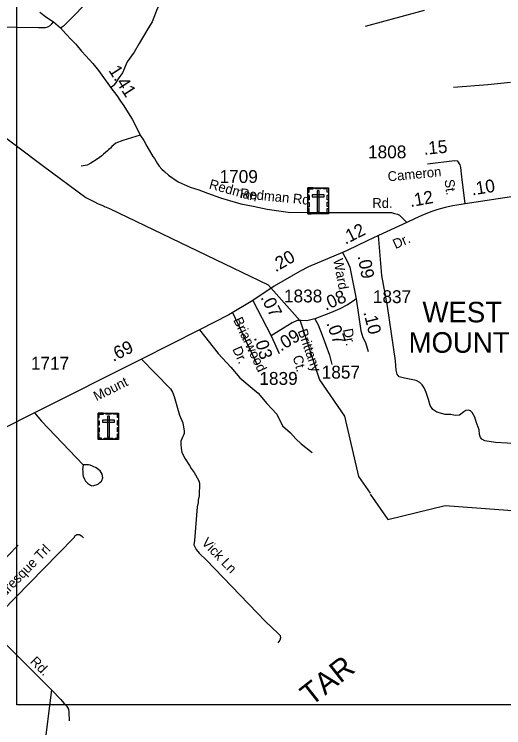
# Model space of a CAD drawing. Extents: x 2220236 to 2384410, y 720751 to 894131.
# Drawn here: x 2329781 to 2334532, y 784824 to 791757 of the extents above; entities that cross this region are included whole.
import ezdxf

# ---------------------------------------------------------------- set-up
doc = ezdxf.new("R2010")
doc.units = 0
doc.layers.add('Default', color=7, linetype='Continuous')

msp = doc.modelspace()

# ---------------------------------------------------------------- linework, layer by layer
at = {"layer": 'Default'}
for p, q in [((2332098.4, 788975.7), (2332274.2, 788630.6)), ((2331900.2, 788858.3), (2332138, 788350.5)), ((2332274.2, 788630.6), (2332351.2, 788459.4)), ((2332840, 788444), (2332865, 788352.3)), ((2329276.6, 786044.1), (2329819.2, 786596.5)), ((2329604.7, 785730.5), (2330143.3, 785190.9))]:
    msp.add_line(p, q, dxfattribs=at)
for points in [[(2329807.7, 816974.9), (2370566.3, 816974.8), (2370566.3, 785046.7), (2329807.6, 785046.7), (2329807.7, 816974.9)], [(2330228.4, 791624), (2330268.1, 791650.7), (2330387.7, 791770.4), (2330510.3, 791906), (2330640, 792057.5), (2330740.9, 792177.2), (2330826, 792276.7), (2330875, 792321.4), (2330922.5, 792361.8), (2330971.6, 792393.6), (2331006.2, 792415.2), (2331033.5, 792423.9)], [(2331033.5, 792423.9), (2331060.9, 792365.4), (2331104.2, 792264.5), (2331147.4, 792169.3), (2331186.4, 792079.8), (2331212.3, 792020.7), (2331222.4, 792000.5), (2331225.3, 791976), (2331221, 791937), (2331202.2, 791872.1), (2331169.1, 791808.6), (2331120, 791684.6), (2331066.7, 791598), (2330994.6, 791471.1), (2330945.6, 791388.1), (2330877.9, 791294.4), (2330830.3, 791186.2), (2330789.9, 791128.5), (2330762.5, 791086.6), (2330745.2, 791065), (2330718.8, 791043)], [(2333191.5, 791642.1), (2333764, 791795.4)], [(2330028.8, 791776.2), (2330098, 791725.7), (2330161.4, 791683.8), (2330228.4, 791624), (2330282.5, 791565.6), (2330336.5, 791509.3), (2330377.6, 791466), (2330433.8, 791398.9), (2330477.1, 791351.3), (2330544.1, 791276.7), (2330598.8, 791208.7), (2330647.5, 791141.7), (2330704.1, 791062.5), (2330718.8, 791043), (2330775.5, 790967.3), (2330812.3, 790913.2), (2330844.7, 790867.7), (2330887.6, 790798.1), (2330924.1, 790738.6), (2330965, 790663), (2331003.8, 790583.4), (2331040.4, 790529.9), (2331066.8, 790476.1), (2331125.8, 790375.5), (2331140.9, 790353.8), (2331166.9, 790310.6), (2331188.5, 790281.4), (2331214.5, 790252.1), (2331238.3, 790228.3), (2331279.6, 790192.6), (2331372.3, 790129.9), (2331489.1, 790078), (2331571.3, 790049.8), (2331655.6, 790019.5), (2331783.2, 789974.1), (2331869.7, 789948.1), (2331980, 789915.7), (2332101, 789891.9), (2332235.1, 789863.8), (2332440.5, 789833.5), (2332639.5, 789829.1), (2333206, 789831.3), (2333444.1, 789828.9), (2333472.6, 789821.9), (2333499.7, 789813.8), (2333520.2, 789803.6), (2333540.7, 789786.7), (2333559.7, 789767), (2333572.2, 789752.3), (2333590.5, 789731.8)], [(2328447.8, 791627.4), (2329325.3, 791624.7), (2329374.3, 791624), (2329423.3, 791629.8), (2329579, 791635.5), (2330017.2, 791629), (2330083.5, 791627.6), (2330106.6, 791633.4), (2330131.1, 791646.3), (2330147, 791662.2), (2330161.4, 791683.8)], [(2328253.7, 791643.4), (2330063.6, 790279.5), (2330476.7, 789976.1), (2330559.1, 789933), (2330589.1, 789917.2), (2330647.5, 789893.8), (2330657.5, 789888), (2330705.7, 789868.6), (2332246.9, 789127.5), (2332556.6, 788779), (2332742.6, 788203.2), (2332986.2, 787850.1), (2333122.5, 787265.8), (2333236.2, 787103)], [(2334596.5, 791092.3), (2334377.9, 791070.3), (2334044.4, 791046.5)], [(2331003.8, 790583.4), (2330836.5, 790531.7), (2330766.9, 790502.9), (2330727.2, 790470.5), (2330715.4, 790454.4), (2330695.5, 790438.2), (2330685.7, 790428.2), (2330645.9, 790397.7), (2330630.2, 790381.5), (2330586.6, 790347.1), (2330524.9, 790308.4), (2330487.2, 790292), (2330469.2, 790285.9), (2330429.4, 790281.4)], [(2334157.8, 789914.6), (2334127.1, 790177.2), (2334115, 790268.4), (2334109.5, 790294.7), (2334086.4, 790328.8), (2334055.7, 790333.2), (2333793.4, 790301.5)], [(2334649.4, 789987.7), (2334372.6, 789948.5), (2334157.8, 789914.6)], [(2334157.8, 789914.6), (2334038.7, 789894.4), (2333963.2, 789880.1), (2333894.2, 789860.5), (2333825.2, 789838.4), (2333736.6, 789800.6), (2333666.3, 789769.4), (2333590.5, 789731.8)], [(2333590.5, 789731.8), (2333317, 789607.1), (2333208, 789553.7), (2333012.5, 789460.8), (2332968.6, 789441)], [(2334791.1, 787576), (2334452.9, 787594.7), (2334348.6, 787611.2), (2334320.1, 787627.7), (2334306.9, 787645.2), (2334295.9, 787672.7), (2334293.7, 787717.8), (2334265.2, 787796.9), (2334250.9, 787840.8), (2334238.8, 787863.9), (2334226.7, 787885.9), (2334209.2, 787904.5), (2334191.6, 787911.1), (2334165.2, 787907.8), (2334145.5, 787893.6), (2334101.5, 787860.6), (2334062, 787857.3), (2334018.1, 787867.2), (2333965.4, 787868.3), (2333884.1, 787891.4), (2333843.5, 787917.7), (2333818.2, 787954), (2333800.7, 788012.2), (2333780.9, 788082.5), (2333761.1, 788127.6), (2333740.3, 788157.3), (2333719.4, 788177), (2333682.1, 788196.8), (2333570.1, 788222.1), (2333517.4, 788234.2), (2333498.7, 788260.5), (2333487.7, 788297.9), (2333481.1, 788389.1), (2333405.4, 788918.7), (2333348.1, 789219.7), (2333317, 789607.1)], [(2332968.6, 789441), (2332636.9, 789301.7), (2332556.7, 789259.9), (2332304.2, 789114.4), (2332098.4, 788975.7)], [(2332968.6, 789441), (2333012.3, 789357.1), (2333037.5, 789298.9), (2333100.5, 788990.2)], [(2332098.4, 788975.7), (2331864.5, 788837.2), (2331579.9, 788689.9), (2331015.5, 788405.2), (2329976.8, 787883.2), (2329347.4, 787566.8), (2328799, 787298.5)], [(2333100.5, 788990.2), (2333070.5, 788968.8), (2333015.7, 788932.2), (2332942.2, 788895.5), (2332851.4, 788856.5), (2332698, 788797.6)], [(2333100.5, 788990.2), (2333145.5, 788680.2), (2333164.9, 788617.4), (2333189.4, 788568.6), (2333215.4, 788479.7)], [(2332698, 788797.6), (2332621, 788776.2), (2332565.3, 788780.4), (2332526.8, 788780.4), (2332479.7, 788759), (2332394.1, 788707.7), (2332274.2, 788630.6)], [(2332698, 788797.6), (2332732.3, 788737.6), (2332770.8, 788639.2), (2332840, 788444)], [(2331579.9, 788689.9), (2331760, 788460.6), (2331884.2, 788327.9), (2331971.6, 788223.5), (2332091.2, 788122.2), (2332148.6, 788075.4), (2332233, 787975.9), (2332330.3, 787869.8), (2332384.8, 787757.9), (2332463.8, 787690.1), (2332514.1, 787630.7), (2332566, 787583.1), (2332674.1, 787498.8)], [(2331015.5, 788405.2), (2331150, 788268.4), (2331298.1, 788117.1), (2331318, 788085), (2331334.8, 788042.2), (2331383.7, 787862.5), (2331415.8, 787785.1), (2331431, 787705.1), (2331429.5, 787682.2), (2331406.6, 787631.7), (2331397.4, 787607.3), (2331397.4, 787578.2), (2331400.5, 787540), (2331406.6, 787498.7), (2331438.7, 787437.6), (2331483, 787371.9), (2331499.8, 787344.3), (2331525.8, 787303.1), (2331539, 787280.8), (2331571.6, 787222.8), (2331579.2, 787199.9), (2331574.8, 787075.8), (2331567.8, 787033.6), (2331565.8, 787013.5), (2331556.4, 786969), (2331530.3, 786642), (2331524.2, 786600.7), (2331545.6, 786556.4), (2331576.2, 786521.2), (2331644.9, 786453.9), (2332219.3, 785857.8), (2332347.1, 785736.3), (2332361.4, 785718.7), (2332365.4, 785697.6), (2332359.8, 785675.9), (2332339.6, 785650.1)], [(2329976.8, 787883.2), (2330044, 787802.9), (2330450.5, 787379)], [(2330450.5, 787379), (2330443.1, 787334.8), (2330447.2, 787317), (2330445.4, 787302.9), (2330445.5, 787284.9), (2330449.8, 787268.9), (2330464, 787239.1), (2330474.1, 787221.3), (2330492.4, 787199.4), (2330520.6, 787179.8), (2330534.6, 787175.9), (2330554.6, 787176.1), (2330586.5, 787188.4), (2330598.4, 787194.5), (2330600.5, 787198.6), (2330612.4, 787206.7), (2330626.3, 787218.9), (2330632.1, 787226.9), (2330639.9, 787253), (2330633.5, 787287), (2330625.1, 787304.9), (2330615.1, 787320.7), (2330574.7, 787350.2), (2330518.5, 787373.7), (2330500.5, 787377.4), (2330450.5, 787379)], [(2333236.1, 787092.1), (2333406.9, 786848.1), (2333965.3, 786982.8), (2334747.5, 786926.3), (2335211.5, 786749.9), (2335707.1, 786779.8), (2335732.3, 786176.3), (2336927.8, 786182.7), (2337320.8, 785093.9), (2337723.3, 784536.9), (2338587.4, 784509.4), (2339379.3, 783833), (2339636.8, 783530.2), (2340026.3, 783554.9), (2340636.8, 783510.2), (2341087.9, 783395.8), (2341181.6, 782595), (2342038.7, 781811.7), (2342988.5, 780973.5), (2343263.3, 780726.8), (2344277.5, 780179.2), (2345408.3, 779577.1)], [(2329516.8, 785810.6), (2330206, 786513.1), (2330364.2, 786674.4), (2330370, 786688.4), (2330389.9, 786702.7), (2330409.9, 786702.9), (2330417.8, 786698.8), (2330433.9, 786687.1), (2330454.2, 786669.3)], [(2330143.3, 785190.9), (2330086.7, 784756), (2330074.5, 784639.9), (2330058.8, 784585.8), (2330050.1, 784568), (2330037.9, 784554.3), (2330007.3, 784526.8)], [(2330143.3, 785190.9), (2330231.9, 785096.9), (2330263.6, 785063.2), (2330280.4, 785047.9), (2330297.6, 785022), (2330308.2, 785003.7), (2330309.8, 784976.2), (2330312.8, 784890.6)]]:
    msp.add_lwpolyline(points, dxfattribs=at)
for points in [[(2332631.6, 790070.5), (2332830.7, 790070.5), (2332830.7, 789815.9), (2332631.6, 789815.9)], [(2332631.6, 790027.2), (2332643, 790027.2), (2332643, 790059.4), (2332683.5, 790059.4), (2332683.5, 790070.5), (2332631.6, 790070.5)], [(2332705.7, 790070.5), (2332757.5, 790070.5), (2332757.5, 790059.1), (2332705.7, 790059.1)], [(2332830.8, 790027.2), (2332819.4, 790027.2), (2332819.4, 790059.4), (2332778.9, 790059.3), (2332778.9, 790070.5), (2332830.8, 790070.5)], [(2332631.6, 789953), (2332631.6, 789996.4), (2332643, 789996.4), (2332643, 789953)], [(2332672.4, 790002.5), (2332672.4, 789983.8), (2332790.2, 789983.8), (2332790.2, 790002.5)], [(2332740.6, 790041.2), (2332722, 790041.2), (2332722, 789838.4), (2332740.6, 789838.4)], [(2332819.4, 789954.1), (2332819.4, 789997.4), (2332830.7, 789997.4), (2332830.7, 789954.1)], [(2332631.6, 789885.8), (2332631.6, 789929.1), (2332643, 789929.1), (2332643, 789885.8)], [(2332819.3, 789888.2), (2332819.3, 789931.5), (2332830.7, 789931.5), (2332830.7, 789888.2)], [(2332664.7, 789815.9), (2332664.7, 789827.4), (2332642.7, 789827.4), (2332642.7, 789867.8), (2332631.6, 789867.8), (2332631.6, 789815.9)], [(2332797.6, 789815.9), (2332797.6, 789827.4), (2332819.6, 789827.4), (2332819.6, 789867.8), (2332830.7, 789867.8), (2332830.7, 789815.9)], [(2332689.1, 789827.4), (2332773.9, 789827.4), (2332773.9, 789816), (2332689.1, 789816)], [(2330595.2, 787881), (2330794.3, 787881), (2330794.3, 787626.3), (2330595.2, 787626.3)], [(2330595.2, 787837.6), (2330606.5, 787837.6), (2330606.5, 787869.8), (2330647.1, 787869.8), (2330647.1, 787881), (2330595.2, 787881)], [(2330669.2, 787880.9), (2330721.1, 787880.9), (2330721.1, 787869.5), (2330669.2, 787869.5)], [(2330704.2, 787851.7), (2330685.5, 787851.7), (2330685.5, 787648.9), (2330704.2, 787648.9)], [(2330794.3, 787837.6), (2330783, 787837.6), (2330783, 787869.8), (2330742.4, 787869.8), (2330742.4, 787880.9), (2330794.3, 787880.9)], [(2330595.2, 787763.5), (2330595.2, 787806.8), (2330606.5, 787806.8), (2330606.5, 787763.5)], [(2330636, 787812.9), (2330636, 787794.2), (2330753.7, 787794.2), (2330753.7, 787812.9)], [(2330782.9, 787764.5), (2330782.9, 787807.8), (2330794.3, 787807.8), (2330794.3, 787764.5)], [(2330595.1, 787696.3), (2330595.1, 787739.6), (2330606.5, 787739.6), (2330606.5, 787696.3)], [(2330782.9, 787698.6), (2330782.9, 787741.9), (2330794.3, 787741.9), (2330794.3, 787698.6)], [(2330628.2, 787626.4), (2330628.2, 787637.9), (2330606.3, 787637.9), (2330606.3, 787678.3), (2330595.1, 787678.3), (2330595.1, 787626.4)], [(2330652.6, 787637.8), (2330737.5, 787637.8), (2330737.5, 787626.4), (2330652.6, 787626.4)], [(2330761.1, 787626.3), (2330761.1, 787637.8), (2330783.1, 787637.8), (2330783.1, 787678.2), (2330794.3, 787678.2), (2330794.3, 787626.3)]]:
    msp.add_lwpolyline(points, close=True, dxfattribs=at)

# ---------------------------------------------------------------- texts
for s, height, rotation, p in [('1.41', 125, 302.84422, (2330691.6, 791211.8)), ('.15', 125, 5.44311, (2333759.1, 790390.3)), ('Cameron', 95, 5.44311, (2333410.1, 790132.6)), ('Redman', 95, 344.47708, (2331665.6, 790064.8)), ('St.', 95, 276.96895, (2333957.2, 790148.1)), ('.10', 125, 9.39711, (2334226.3, 789995.5)), ('Redman Rd', 95, 354.3615, (2331969, 789971.6)), ('.12', 125, 10.14843, (2333627.9, 789882.7)), ('Rd.', 95, 359.62592, (2333256.1, 789875.9)), ('.12', 125, 27.07724, (2332994.3, 789515.9)), ('Dr.', 95, 24.19934, (2333481.8, 789473.9)), ('.20', 125, 29.95358, (2332317.9, 789248)), ('Ward', 95, 280.71303, (2332876.6, 789372.6)), ('.09', 125, 280.71303, (2333113.2, 789406.7)), ('.08', 125, 23.74952, (2332804, 788875.2)), ('.07', 125, 297.30626, (2332168.9, 789005.5)), ('Briarwood', 95, 295.46334, (2331904.5, 788786.5)), ('.10', 125, 284.03603, (2333169.6, 788861.2)), ('.07', 125, 289.57334, (2332808.7, 788754.8)), ('.09', 125, 30.964, (2332369.4, 788478)), ('Brittany', 95, 289.57334, (2332530.8, 788679.4)), ('Dr.', 95, 280.85644, (2332971.8, 788694)), ('.03', 125, 286.67388, (2332105.8, 788614.8)), ('.69', 125, 26.52305, (2330741.8, 788378)), ('Dr.', 95, 294.22784, (2331895.5, 788504.1)), ('Ct.', 95, 285.25507, (2332483, 788429.3)), ('Mount', 95, 26.52291, (2330578.7, 787995.7)), ('Vick Ln', 95, 313.94717, (2331592.5, 786615.8)), ('Picturesque Trl', 95, 45.55447, (2329540.7, 785939.1)), ('Rd.', 95, 315.51361, (2329927.8, 785459.2)), ('TAR', 210, 38.18756, (2332662.8, 785027.9))]:
    msp.add_text(s, height=height, rotation=rotation, dxfattribs=at).set_placement(p)
for s, height, p in [('1808', 125, (2333215.2, 790357)), ('1709', 125, (2331773.7, 790117.6)), ('1838', 125, (2332399.2, 788956.7)), ('1837', 125, (2333261.9, 788950)), ('WEST', 200, (2333743.8, 788762.6)), ('MOUNT', 200, (2333608.7, 788467.6)), ('1717', 125, (2329942.2, 788303.1)), ('1857', 125, (2332765.6, 788216.6)), ('1839', 125, (2332160.4, 788155.7))]:
    msp.add_text(s, height=height, dxfattribs=at).set_placement(p)

doc.saveas('drawing.dxf')
